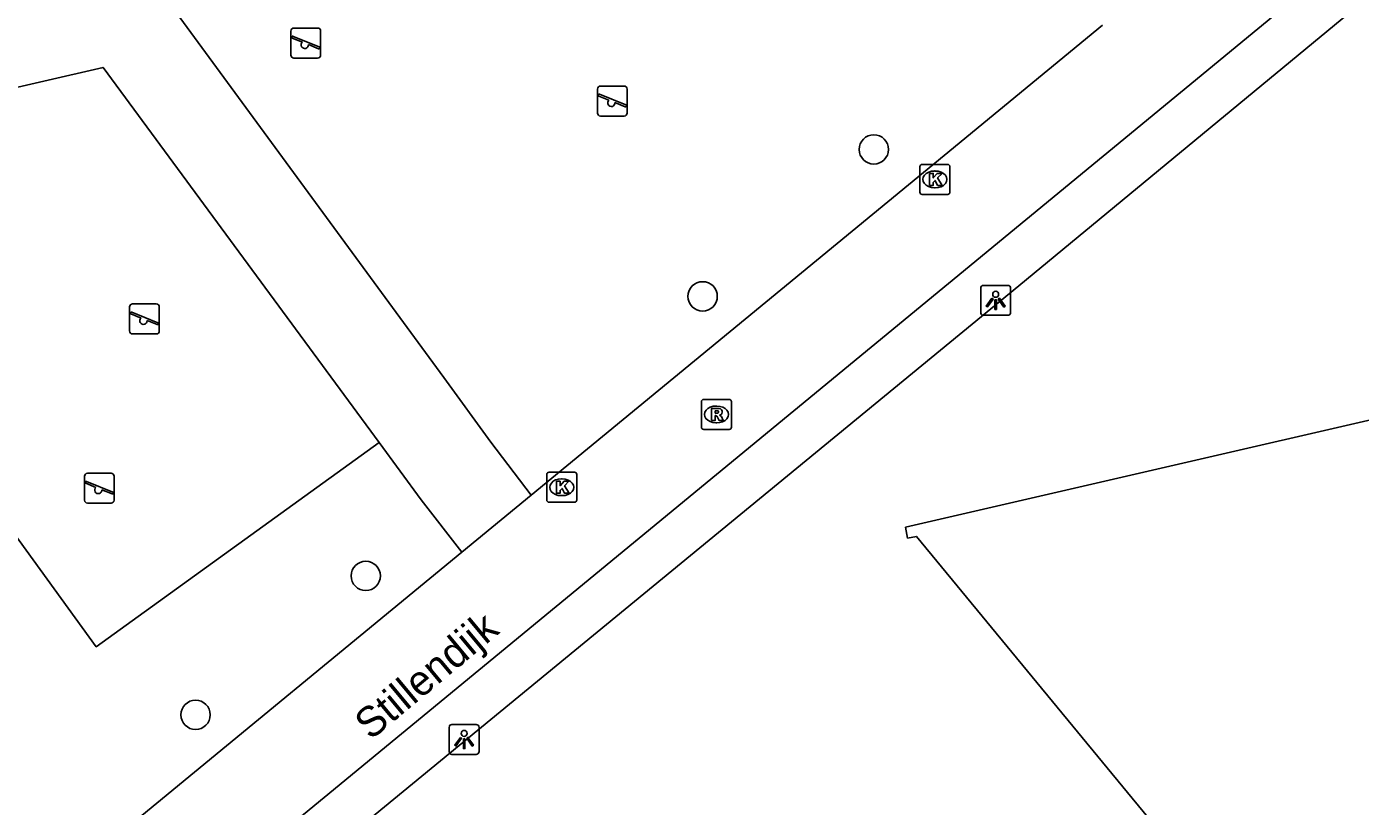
# Model space of a CAD drawing. Extents: x 156414 to 157775, y 382335 to 383765.
# Drawn here: x 156933.7 to 156978.16, y 383453.09 to 383479.09 of the extents above; entities that cross this region are included whole.
import ezdxf

# ---------------------------------------------------------------- set-up
doc = ezdxf.new("R2010")
doc.units = 0
for name, color, linetype in [('IMGEO_Boom', 7, 'Continuous'), ('IMGEO_Groenvoorziening', 7, 'Continuous'), ('IMGEO_Kolk', 7, 'Continuous'), ('IMGEO_Lichtpunt', 7, 'Continuous'), ('IMGEO_Openbare_ruimte_label', 7, 'Continuous'), ('IMGEO_Pand', 7, 'Continuous'), ('IMGEO_Rijbaan_lokaal_gesloten', 7, 'Continuous'), ('IMGEO_Rioolput', 7, 'Continuous'), ('IMGEO_Speelvoorziening', 7, 'Continuous'), ('IMGEO_Voetpad_open', 7, 'Continuous')]:
    doc.layers.add(name, color=color, linetype=linetype)

msp = doc.modelspace()

# ---------------------------------------------------------------- linework, layer by layer
at = {"layer": 'IMGEO_Boom'}
for centre in [(156961.943, 383474.997), (156956.235, 383470.098), (156945.003, 383460.776), (156939.329, 383456.144)]:
    msp.add_circle(centre, 0.489, dxfattribs=at)
at = {"layer": 'IMGEO_Groenvoorziening'}
msp.add_lwpolyline([(156945.455, 383465.22), (156936.017, 383458.413), (156924.751, 383473.964), (156924.515, 383475.029)], dxfattribs=at)
at = {"layer": 'IMGEO_Kolk'}
for p, q in [((156963.478, 383473.572), (156963.478, 383474.424)), ((156963.553, 383474.498), (156964.405, 383474.498)), ((156963.966, 383474.278), (156963.991, 383474.278)), ((156964.479, 383474.424), (156964.479, 383473.572)), ((156963.989, 383473.718), (156963.964, 383473.718)), ((156964.405, 383473.498), (156963.553, 383473.498)), ((156951.039, 383463.306), (156951.039, 383464.158)), ((156951.114, 383464.232), (156951.966, 383464.232)), ((156951.527, 383464.012), (156951.552, 383464.012)), ((156952.04, 383464.158), (156952.04, 383463.306)), ((156951.966, 383463.232), (156951.114, 383463.232)), ((156951.55, 383463.452), (156951.525, 383463.452))]:
    msp.add_line(p, q, dxfattribs=at)
for points in [[(156963.478, 383473.572), (156963.478, 383474.424)], [(156963.553, 383474.498), (156964.405, 383474.498)], [(156963.799, 383474.198), (156963.922, 383474.198), (156963.922, 383474.047), (156964.052, 383474.198), (156964.216, 383474.198), (156964.07, 383474.047), (156964.223, 383473.798), (156964.071, 383473.798), (156963.986, 383473.962), (156963.922, 383473.895), (156963.922, 383473.798), (156963.799, 383473.798), (156963.799, 383474.198)], [(156964.479, 383474.424), (156964.479, 383473.572)], [(156964.405, 383473.498), (156963.553, 383473.498)], [(156951.039, 383463.306), (156951.039, 383464.158)], [(156951.114, 383464.232), (156951.966, 383464.232)], [(156951.36, 383463.932), (156951.483, 383463.932), (156951.483, 383463.781), (156951.613, 383463.932), (156951.777, 383463.932), (156951.631, 383463.781), (156951.784, 383463.532), (156951.632, 383463.532), (156951.547, 383463.696), (156951.483, 383463.629), (156951.483, 383463.532), (156951.36, 383463.532), (156951.36, 383463.932)], [(156952.04, 383464.158), (156952.04, 383463.306)], [(156951.966, 383463.232), (156951.114, 383463.232)]]:
    msp.add_lwpolyline(points, dxfattribs=at)
for centre, start, end in [((156963.555, 383474.422), 91.552, 178.448), ((156963.555, 383474.422), 91.552, 178.448), ((156964.403, 383474.422), 1.552, 88.448), ((156964.403, 383474.422), 1.552, 88.448), ((156963.555, 383473.574), 181.552, 268.448), ((156963.555, 383473.574), 181.552, 268.448), ((156964.403, 383473.574), 271.552, 358.448), ((156964.403, 383473.574), 271.552, 358.448), ((156951.116, 383464.156), 91.552, 178.448), ((156951.116, 383464.156), 91.552, 178.448), ((156951.964, 383464.156), 1.552, 88.448), ((156951.964, 383464.156), 1.552, 88.448), ((156951.116, 383463.308), 181.552, 268.448), ((156951.116, 383463.308), 181.552, 268.448), ((156951.964, 383463.308), 271.552, 358.448), ((156951.964, 383463.308), 271.552, 358.448)]:
    msp.add_arc(centre, 0.0765, start, end, dxfattribs=at)
for centre, major_axis, ratio, start_param, end_param in [((156963.965, 383473.998), (-0.387, 0.002), 0.722429, 4.712389, 7.853982), ((156963.99, 383473.998), (-0.39, 0.002), 0.717154, 1.570796, 4.712389), ((156951.526, 383463.732), (-0.387, 0.002), 0.722429, 4.712389, 7.853982), ((156951.551, 383463.732), (-0.39, 0.002), 0.717154, 1.570796, 4.712389)]:
    msp.add_ellipse(centre, major_axis=major_axis, ratio=ratio, start_param=start_param, end_param=end_param, dxfattribs=at)
at = {"layer": 'IMGEO_Lichtpunt'}
for p, q in [((156965.506, 383470.369), (156965.506, 383469.562)), ((156965.506, 383470.369), (156965.506, 383469.562)), ((156966.408, 383470.464), (156965.6, 383470.464)), ((156966.408, 383470.464), (156965.6, 383470.464)), ((156966.502, 383469.562), (156966.502, 383470.369)), ((156966.502, 383469.562), (156966.502, 383470.369)), ((156965.6, 383469.468), (156966.408, 383469.468)), ((156965.6, 383469.468), (156966.408, 383469.468)), ((156947.784, 383455.727), (156947.784, 383454.92)), ((156947.784, 383455.727), (156947.784, 383454.92)), ((156948.686, 383455.822), (156947.878, 383455.822)), ((156948.686, 383455.822), (156947.878, 383455.822)), ((156948.78, 383454.92), (156948.78, 383455.727)), ((156948.78, 383454.92), (156948.78, 383455.727)), ((156947.878, 383454.826), (156948.686, 383454.826)), ((156947.878, 383454.826), (156948.686, 383454.826))]:
    msp.add_line(p, q, dxfattribs=at)
for points in [[(156965.88, 383470.033), (156965.919, 383470.005), (156965.731, 383469.743), (156965.693, 383469.77), (156965.88, 383470.033)], [(156965.982, 383469.985), (156966.029, 383469.985), (156966.029, 383469.663), (156965.982, 383469.663), (156965.982, 383469.985)], [(156966.092, 383470.005), (156966.13, 383470.032), (156966.317, 383469.77), (156966.278, 383469.742), (156966.092, 383470.005)], [(156948.158, 383455.391), (156948.197, 383455.363), (156948.009, 383455.101), (156947.971, 383455.128), (156948.158, 383455.391)], [(156948.26, 383455.343), (156948.307, 383455.343), (156948.307, 383455.021), (156948.26, 383455.021), (156948.26, 383455.343)], [(156948.37, 383455.363), (156948.408, 383455.39), (156948.595, 383455.128), (156948.556, 383455.1), (156948.37, 383455.363)]]:
    msp.add_lwpolyline(points, dxfattribs=at)
for centre in [(156966.005, 383470.167), (156948.283, 383455.525)]:
    msp.add_circle(centre, 0.0994, dxfattribs=at)
for centre, start, end in [((156965.6, 383470.369), 90, 180), ((156965.6, 383470.369), 90, 180), ((156966.408, 383470.369), 0, 90), ((156966.408, 383470.369), 0, 90), ((156965.6, 383469.562), 180, 270), ((156965.6, 383469.562), 180, 270), ((156966.408, 383469.562), 270, 0), ((156966.408, 383469.562), 270, 360), ((156947.878, 383455.727), 90, 180), ((156947.878, 383455.727), 90, 180), ((156948.686, 383455.727), 0, 90), ((156948.686, 383455.727), 0, 90), ((156947.878, 383454.92), 180, 270), ((156947.878, 383454.92), 180, 270), ((156948.686, 383454.92), 270, 0), ((156948.686, 383454.92), 270, 360)]:
    msp.add_arc(centre, 0.0946, start, end, dxfattribs=at)
at = {"layer": 'IMGEO_Pand'}
msp.add_lwpolyline([(157024.629, 383476.633), (157002.397, 383471.49), (157003.001, 383468.878), (156999.999, 383468.186), (156988.696, 383465.582), (156988.093, 383468.194), (156963.002, 383462.397), (156963.068, 383462.037), (156963.363, 383462.091), (156971.081, 383452.728)], dxfattribs=at)
at = {"layer": 'IMGEO_Rijbaan_lokaal_gesloten'}
for points in [[(157015.707, 383506.828), (157005.917, 383504.621), (156995.565, 383496.169), (156912.475, 383427.759)], [(156969.57, 383479.138), (156964.286, 383474.798), (156950.519, 383463.472)], [(156950.519, 383463.472), (156948.205, 383461.568)], [(156909.692, 383429.799), (156925.722, 383443.072), (156948.205, 383461.568)]]:
    msp.add_lwpolyline(points, dxfattribs=at)
at = {"layer": 'IMGEO_Rioolput'}
for p, q in [((156956.195, 383465.735), (156956.195, 383466.587)), ((156956.27, 383466.661), (156957.122, 383466.661)), ((156957.196, 383466.587), (156957.196, 383465.735)), ((156956.683, 383466.441), (156956.708, 383466.441)), ((156956.706, 383465.881), (156956.681, 383465.881)), ((156957.122, 383465.661), (156956.27, 383465.661))]:
    msp.add_line(p, q, dxfattribs=at)
for points in [[(156956.195, 383465.735), (156956.195, 383466.587)], [(156956.27, 383466.661), (156957.122, 383466.661)], [(156957.196, 383466.587), (156957.196, 383465.735)], [(156956.784, 383466.359), (156956.532, 383466.361), (156956.532, 383465.961)], [(156956.71, 383466.28), (156956.656, 383466.28), (156956.656, 383466.199)], [(156956.656, 383466.199), (156956.708, 383466.199)], [(156956.532, 383465.961), (156956.656, 383465.961), (156956.656, 383466.123), (156956.667, 383466.123)], [(156956.714, 383466.094), (156956.785, 383465.961), (156956.925, 383465.961), (156956.86, 383466.087)], [(156957.122, 383465.661), (156956.27, 383465.661)]]:
    msp.add_lwpolyline(points, dxfattribs=at)
for centre, radius, start, end in [((156956.272, 383466.585), 0.0765, 91.552, 178.448), ((156956.272, 383466.585), 0.0765, 91.552, 178.448), ((156957.12, 383466.585), 0.0765, 1.552, 88.448), ((156957.12, 383466.585), 0.0765, 1.552, 88.448), ((156956.692, 383466.388), 0.19, 274.7715, 282.9687), ((156956.716, 383466.184), 0.0964, 77.0061, 93.1865), ((156956.73, 383466.241), 0.0378, 276.6634, 79.6772), ((156956.783, 383466.249), 0.109, 350.3612, 89.416), ((156956.781, 383466.249), 0.112, 277.5842, 350.9817), ((156956.765, 383466.034), 0.108, 29.5134, 73.7905), ((156956.272, 383465.737), 0.0765, 181.552, 268.448), ((156956.272, 383465.737), 0.0765, 181.552, 268.448), ((156956.666, 383466.07), 0.0533, 26.0293, 88.6989), ((156957.12, 383465.737), 0.0765, 271.552, 358.448), ((156957.12, 383465.737), 0.0765, 271.552, 358.448)]:
    msp.add_arc(centre, radius, start, end, dxfattribs=at)
for centre, major_axis, ratio, start_param, end_param in [((156956.682, 383466.161), (-0.387, 0.002), 0.722429, 4.712389, 7.853982), ((156956.707, 383466.161), (-0.39, 0.002), 0.717154, 1.570796, 4.712389)]:
    msp.add_ellipse(centre, major_axis=major_axis, ratio=ratio, start_param=start_param, end_param=end_param, dxfattribs=at)
at = {"layer": 'IMGEO_Speelvoorziening'}
for p, q in [((156942.609, 383479.043), (156943.399, 383479.043)), ((156943.399, 383479.043), (156942.609, 383479.043)), ((156942.509, 383478.143), (156942.509, 383478.943)), ((156942.509, 383478.943), (156942.509, 383478.143)), ((156942.892, 383478.571), (156942.553, 383478.708)), ((156942.578, 383478.768), (156943.454, 383478.415)), ((156943.499, 383478.943), (156943.499, 383478.143)), ((156943.499, 383478.143), (156943.499, 383478.943)), ((156943.43, 383478.355), (156943.09, 383478.492)), ((156943.399, 383478.043), (156942.609, 383478.043)), ((156942.609, 383478.043), (156943.399, 383478.043)), ((156952.729, 383476.21), (156952.729, 383477.01)), ((156952.729, 383477.01), (156952.729, 383476.21)), ((156952.798, 383476.835), (156953.674, 383476.482)), ((156952.829, 383477.11), (156953.619, 383477.11)), ((156953.619, 383477.11), (156952.829, 383477.11)), ((156953.719, 383477.01), (156953.719, 383476.21)), ((156953.719, 383476.21), (156953.719, 383477.01)), ((156953.112, 383476.638), (156952.773, 383476.775)), ((156953.65, 383476.422), (156953.31, 383476.559)), ((156953.619, 383476.11), (156952.829, 383476.11)), ((156952.829, 383476.11), (156953.619, 383476.11)), ((156937.13, 383468.945), (156937.13, 383469.745)), ((156937.13, 383469.745), (156937.13, 383468.945)), ((156937.23, 383469.845), (156938.02, 383469.845)), ((156938.02, 383469.845), (156937.23, 383469.845)), ((156938.12, 383469.745), (156938.12, 383468.945)), ((156938.12, 383468.945), (156938.12, 383469.745)), ((156937.513, 383469.373), (156937.174, 383469.51)), ((156937.199, 383469.57), (156938.075, 383469.217)), ((156938.051, 383469.157), (156937.711, 383469.294)), ((156938.02, 383468.845), (156937.23, 383468.845)), ((156937.23, 383468.845), (156938.02, 383468.845)), ((156935.625, 383463.301), (156935.625, 383464.101)), ((156935.625, 383464.101), (156935.625, 383463.301)), ((156935.694, 383463.926), (156936.57, 383463.573)), ((156935.725, 383464.201), (156936.515, 383464.201)), ((156936.515, 383464.201), (156935.725, 383464.201)), ((156936.615, 383464.101), (156936.615, 383463.301)), ((156936.615, 383463.301), (156936.615, 383464.101)), ((156936.008, 383463.729), (156935.669, 383463.866)), ((156936.546, 383463.513), (156936.206, 383463.65)), ((156936.515, 383463.201), (156935.725, 383463.201)), ((156935.725, 383463.201), (156936.515, 383463.201))]:
    msp.add_line(p, q, dxfattribs=at)
for centre, radius, start, end in [((156942.609, 383478.943), 0.1, 90, 180), ((156942.609, 383478.943), 0.1, 90, 180), ((156943.399, 383478.943), 0.1, 0, 90), ((156943.399, 383478.943), 0.1, 360, 90), ((156942.566, 383478.738), 0.0327, 68.078, 248.078), ((156942.609, 383478.143), 0.1, 180, 270), ((156942.609, 383478.143), 0.1, 180, 270), ((156942.971, 383478.481), 0.12, 130.9928, 5.1632), ((156943.399, 383478.143), 0.1, 270, 0), ((156943.399, 383478.143), 0.1, 270, 0), ((156943.442, 383478.385), 0.0327, 248.078, 68.078), ((156952.829, 383477.01), 0.1, 90, 180), ((156952.829, 383477.01), 0.1, 90, 180), ((156952.786, 383476.805), 0.0327, 68.078, 248.078), ((156953.619, 383477.01), 0.1, 0, 90), ((156953.619, 383477.01), 0.1, 360, 90), ((156953.191, 383476.548), 0.12, 130.9928, 5.1632), ((156953.662, 383476.452), 0.0327, 248.078, 68.078), ((156952.829, 383476.21), 0.1, 180, 270), ((156952.829, 383476.21), 0.1, 180, 270), ((156953.619, 383476.21), 0.1, 270, 0), ((156953.619, 383476.21), 0.1, 270, 0), ((156937.23, 383469.745), 0.1, 90, 180), ((156937.23, 383469.745), 0.1, 90, 180), ((156938.02, 383469.745), 0.1, 0, 90), ((156938.02, 383469.745), 0.1, 360, 90), ((156937.187, 383469.54), 0.0327, 68.078, 248.078), ((156937.592, 383469.283), 0.12, 130.9928, 5.1632), ((156937.23, 383468.945), 0.1, 180, 270), ((156937.23, 383468.945), 0.1, 180, 270), ((156938.02, 383468.945), 0.1, 270, 0), ((156938.02, 383468.945), 0.1, 270, 0), ((156938.063, 383469.187), 0.0327, 248.078, 68.078), ((156935.725, 383464.101), 0.1, 90, 180), ((156935.725, 383464.101), 0.1, 90, 180), ((156935.682, 383463.896), 0.0327, 68.078, 248.078), ((156936.515, 383464.101), 0.1, 0, 90), ((156936.515, 383464.101), 0.1, 360, 90), ((156936.087, 383463.639), 0.12, 130.9928, 5.1632), ((156936.558, 383463.543), 0.0327, 248.078, 68.078), ((156935.725, 383463.301), 0.1, 180, 270), ((156935.725, 383463.301), 0.1, 180, 270), ((156936.515, 383463.301), 0.1, 270, 0), ((156936.515, 383463.301), 0.1, 270, 0)]:
    msp.add_arc(centre, radius, start, end, dxfattribs=at)
at = {"layer": 'IMGEO_Voetpad_open'}
for points in [[(156911.382, 383422.7), (156910.947, 383424.514), (156911.127, 383424.693), (156930.809, 383440.919), (156966.776, 383470.447), (156997.648, 383495.955), (156999.999, 383497.929), (157001.183, 383498.923), (157001.765, 383499.109), (157001.826, 383499.205), (157001.757, 383499.332), (157002.58, 383500), (157006.596, 383503.263), (157020.794, 383506.487)], [(156950.519, 383463.472), (156949.173, 383465.237), (156947.604, 383467.392), (156938.437, 383479.892)], [(156924.515, 383475.029), (156936.243, 383477.729), (156945.455, 383465.22)], [(156948.205, 383461.568), (156946.853, 383463.317), (156945.455, 383465.22)]]:
    msp.add_lwpolyline(points, dxfattribs=at)

# ---------------------------------------------------------------- texts
at = {"layer": 'IMGEO_Openbare_ruimte_label'}
msp.add_text('Stillendijk', height=1, rotation=39.8056, dxfattribs=at).set_placement((156945.166, 383455.275))

doc.saveas('drawing.dxf')
